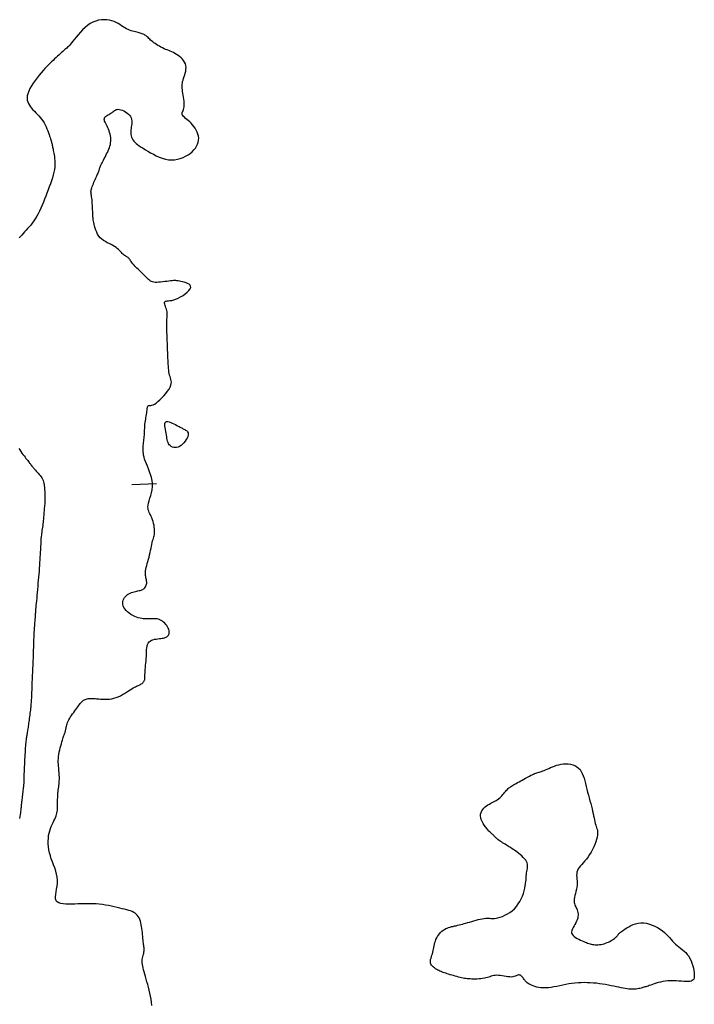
# Model space of a CAD drawing. Header units: millimetres. Extents: x 32690613 to 32693367, y 5343692 to 5344708.
# Tile 571 of 656: x 32692770 to 32692798, y 5344321 to 5344361. Entities that reach past the tile are written whole.
import ezdxf

# ---------------------------------------------------------------- set-up
doc = ezdxf.new("R2010")
doc.units = ezdxf.units.MM
doc.header["$LTSCALE"] = 20
doc.layers.add('02-DGM_HL_492.00', color=82, linetype='Continuous')
doc.layers.add('02-DGM_HL_492.50', color=92, linetype='Continuous')

msp = doc.modelspace()

# ---------------------------------------------------------------- linework, layer by layer
at = {"layer": '02-DGM_HL_492.00', "elevation": 492, "flags": 128}
for points in [[(32692775.806, 5344320.632), (32692775.793, 5344320.756), (32692775.774, 5344320.881), (32692775.752, 5344321.005), (32692775.726, 5344321.128), (32692775.698, 5344321.249), (32692775.669, 5344321.368), (32692775.638, 5344321.484), (32692775.607, 5344321.596), (32692775.576, 5344321.704), (32692775.546, 5344321.806), (32692775.518, 5344321.902), (32692775.493, 5344321.992), (32692775.47, 5344322.077), (32692775.45, 5344322.156), (32692775.434, 5344322.232), (32692775.422, 5344322.303), (32692775.415, 5344322.37), (32692775.413, 5344322.434), (32692775.417, 5344322.495), (32692775.424, 5344322.554), (32692775.435, 5344322.61), (32692775.447, 5344322.663), (32692775.461, 5344322.713), (32692775.473, 5344322.762), (32692775.484, 5344322.808), (32692775.491, 5344322.852), (32692775.494, 5344322.894), (32692775.494, 5344322.936), (32692775.491, 5344322.977), (32692775.485, 5344323.02), (32692775.478, 5344323.066), (32692775.469, 5344323.115), (32692775.461, 5344323.168), (32692775.453, 5344323.227), (32692775.445, 5344323.292), (32692775.439, 5344323.363), (32692775.432, 5344323.439), (32692775.425, 5344323.517), (32692775.418, 5344323.598), (32692775.41, 5344323.68), (32692775.4, 5344323.761), (32692775.388, 5344323.841), (32692775.374, 5344323.919), (32692775.356, 5344323.993), (32692775.336, 5344324.064), (32692775.312, 5344324.131), (32692775.284, 5344324.194), (32692775.251, 5344324.251), (32692775.213, 5344324.303), (32692775.169, 5344324.349), (32692775.12, 5344324.389), (32692775.065, 5344324.423), (32692775.003, 5344324.453), (32692774.935, 5344324.48), (32692774.861, 5344324.504), (32692774.779, 5344324.527), (32692774.692, 5344324.55), (32692774.597, 5344324.573), (32692774.495, 5344324.598), (32692774.387, 5344324.623), (32692774.275, 5344324.649), (32692774.157, 5344324.674), (32692774.037, 5344324.698), (32692773.913, 5344324.72), (32692773.789, 5344324.738), (32692773.663, 5344324.753), (32692773.538, 5344324.764), (32692773.412, 5344324.771), (32692773.287, 5344324.775), (32692773.162, 5344324.776), (32692773.037, 5344324.774), (32692772.912, 5344324.771), (32692772.787, 5344324.767), (32692772.662, 5344324.762), (32692772.538, 5344324.757), (32692772.416, 5344324.755), (32692772.3, 5344324.757), (32692772.193, 5344324.765), (32692772.097, 5344324.781), (32692772.015, 5344324.807), (32692771.951, 5344324.846), (32692771.906, 5344324.899), (32692771.883, 5344324.968), (32692771.878, 5344325.052), (32692771.886, 5344325.148), (32692771.903, 5344325.254), (32692771.923, 5344325.367), (32692771.942, 5344325.487), (32692771.955, 5344325.61), (32692771.957, 5344325.735), (32692771.945, 5344325.86), (32692771.92, 5344325.984), (32692771.885, 5344326.108), (32692771.844, 5344326.231), (32692771.798, 5344326.355), (32692771.752, 5344326.478), (32692771.707, 5344326.601), (32692771.668, 5344326.725), (32692771.636, 5344326.848), (32692771.611, 5344326.972), (32692771.594, 5344327.093), (32692771.584, 5344327.213), (32692771.582, 5344327.33), (32692771.587, 5344327.443), (32692771.598, 5344327.552), (32692771.617, 5344327.655), (32692771.642, 5344327.752), (32692771.672, 5344327.843), (32692771.706, 5344327.929), (32692771.741, 5344328.01), (32692771.778, 5344328.087), (32692771.814, 5344328.159), (32692771.847, 5344328.228), (32692771.876, 5344328.293), (32692771.9, 5344328.355), (32692771.919, 5344328.415), (32692771.934, 5344328.472), (32692771.945, 5344328.528), (32692771.953, 5344328.584), (32692771.958, 5344328.638), (32692771.962, 5344328.692), (32692771.963, 5344328.747), (32692771.964, 5344328.802), (32692771.965, 5344328.859), (32692771.965, 5344328.916), (32692771.965, 5344328.974), (32692771.965, 5344329.033), (32692771.967, 5344329.093), (32692771.969, 5344329.154), (32692771.973, 5344329.216), (32692771.978, 5344329.28), (32692771.985, 5344329.343), (32692771.992, 5344329.408), (32692772, 5344329.472), (32692772.008, 5344329.536), (32692772.016, 5344329.599), (32692772.023, 5344329.662), (32692772.028, 5344329.722), (32692772.032, 5344329.781), (32692772.034, 5344329.839), (32692772.035, 5344329.896), (32692772.034, 5344329.953), (32692772.032, 5344330.01), (32692772.029, 5344330.068), (32692772.025, 5344330.127), (32692772.019, 5344330.188), (32692772.013, 5344330.252), (32692772.007, 5344330.318), (32692772.001, 5344330.387), (32692771.996, 5344330.458), (32692771.993, 5344330.533), (32692771.993, 5344330.611), (32692771.996, 5344330.691), (32692772.003, 5344330.775), (32692772.015, 5344330.863), (32692772.031, 5344330.952), (32692772.05, 5344331.041), (32692772.071, 5344331.129), (32692772.093, 5344331.214), (32692772.116, 5344331.295), (32692772.138, 5344331.37), (32692772.159, 5344331.438), (32692772.177, 5344331.497), (32692772.194, 5344331.548), (32692772.209, 5344331.591), (32692772.222, 5344331.629), (32692772.233, 5344331.66), (32692772.243, 5344331.687), (32692772.251, 5344331.711), (32692772.258, 5344331.731), (32692772.265, 5344331.75), (32692772.27, 5344331.768), (32692772.275, 5344331.785), (32692772.28, 5344331.803), (32692772.285, 5344331.823), (32692772.289, 5344331.845), (32692772.295, 5344331.87), (32692772.301, 5344331.899), (32692772.307, 5344331.933), (32692772.316, 5344331.972), (32692772.326, 5344332.014), (32692772.338, 5344332.06), (32692772.354, 5344332.11), (32692772.373, 5344332.162), (32692772.396, 5344332.217), (32692772.424, 5344332.274), (32692772.457, 5344332.333), (32692772.494, 5344332.392), (32692772.534, 5344332.453), (32692772.577, 5344332.513), (32692772.62, 5344332.573), (32692772.664, 5344332.632), (32692772.706, 5344332.689), (32692772.747, 5344332.744), (32692772.786, 5344332.796), (32692772.821, 5344332.845), (32692772.856, 5344332.891), (32692772.889, 5344332.934), (32692772.921, 5344332.973), (32692772.954, 5344333.008), (32692772.987, 5344333.039), (32692773.021, 5344333.065), (32692773.056, 5344333.087), (32692773.093, 5344333.105), (32692773.131, 5344333.118), (32692773.171, 5344333.129), (32692773.21, 5344333.136), (32692773.25, 5344333.141), (32692773.291, 5344333.143), (32692773.331, 5344333.144), (32692773.371, 5344333.143), (32692773.412, 5344333.141), (32692773.453, 5344333.138), (32692773.497, 5344333.135), (32692773.544, 5344333.131), (32692773.594, 5344333.126), (32692773.649, 5344333.121), (32692773.708, 5344333.117), (32692773.774, 5344333.112), (32692773.845, 5344333.109), (32692773.921, 5344333.108), (32692774, 5344333.111), (32692774.083, 5344333.118), (32692774.168, 5344333.131), (32692774.256, 5344333.15), (32692774.344, 5344333.177), (32692774.433, 5344333.212), (32692774.522, 5344333.254), (32692774.609, 5344333.301), (32692774.694, 5344333.35), (32692774.775, 5344333.4), (32692774.852, 5344333.449), (32692774.923, 5344333.494), (32692774.988, 5344333.535), (32692775.045, 5344333.568), (32692775.096, 5344333.595), (32692775.142, 5344333.617), (32692775.182, 5344333.636), (32692775.219, 5344333.652), (32692775.253, 5344333.667), (32692775.284, 5344333.682), (32692775.315, 5344333.697), (32692775.346, 5344333.715), (32692775.375, 5344333.735), (32692775.404, 5344333.757), (32692775.431, 5344333.78), (32692775.455, 5344333.804), (32692775.477, 5344333.829), (32692775.494, 5344333.855), (32692775.508, 5344333.88), (32692775.518, 5344333.906), (32692775.523, 5344333.932), (32692775.526, 5344333.961), (32692775.526, 5344333.993), (32692775.526, 5344334.03), (32692775.525, 5344334.073), (32692775.525, 5344334.123), (32692775.527, 5344334.181), (32692775.531, 5344334.248), (32692775.537, 5344334.323), (32692775.544, 5344334.405), (32692775.552, 5344334.492), (32692775.56, 5344334.583), (32692775.568, 5344334.675), (32692775.575, 5344334.769), (32692775.581, 5344334.861), (32692775.585, 5344334.952), (32692775.589, 5344335.04), (32692775.593, 5344335.123), (32692775.601, 5344335.201), (32692775.613, 5344335.274), (32692775.631, 5344335.339), (32692775.657, 5344335.396), (32692775.692, 5344335.444), (32692775.737, 5344335.483), (32692775.79, 5344335.512), (32692775.851, 5344335.535), (32692775.915, 5344335.552), (32692775.982, 5344335.564), (32692776.048, 5344335.573), (32692776.113, 5344335.581), (32692776.173, 5344335.588), (32692776.226, 5344335.596), (32692776.274, 5344335.605), (32692776.316, 5344335.616), (32692776.353, 5344335.628), (32692776.386, 5344335.642), (32692776.414, 5344335.658), (32692776.439, 5344335.676), (32692776.46, 5344335.696), (32692776.479, 5344335.719), (32692776.494, 5344335.745), (32692776.506, 5344335.773), (32692776.513, 5344335.804), (32692776.516, 5344335.839), (32692776.514, 5344335.876), (32692776.506, 5344335.917), (32692776.492, 5344335.962), (32692776.471, 5344336.01), (32692776.444, 5344336.06), (32692776.412, 5344336.11), (32692776.374, 5344336.16), (32692776.332, 5344336.208), (32692776.287, 5344336.253), (32692776.237, 5344336.292), (32692776.185, 5344336.325), (32692776.131, 5344336.35), (32692776.075, 5344336.369), (32692776.017, 5344336.382), (32692775.957, 5344336.389), (32692775.896, 5344336.393), (32692775.835, 5344336.393), (32692775.773, 5344336.392), (32692775.71, 5344336.39), (32692775.648, 5344336.388), (32692775.585, 5344336.386), (32692775.521, 5344336.387), (32692775.457, 5344336.39), (32692775.391, 5344336.398), (32692775.323, 5344336.41), (32692775.252, 5344336.428), (32692775.18, 5344336.453), (32692775.105, 5344336.485), (32692775.028, 5344336.524), (32692774.953, 5344336.568), (32692774.881, 5344336.618), (32692774.814, 5344336.672), (32692774.755, 5344336.729), (32692774.704, 5344336.789), (32692774.664, 5344336.849), (32692774.637, 5344336.911), (32692774.621, 5344336.972), (32692774.617, 5344337.032), (32692774.623, 5344337.091), (32692774.638, 5344337.148), (32692774.662, 5344337.201), (32692774.693, 5344337.251), (32692774.73, 5344337.297), (32692774.772, 5344337.338), (32692774.819, 5344337.374), (32692774.87, 5344337.405), (32692774.923, 5344337.433), (32692774.977, 5344337.457), (32692775.032, 5344337.477), (32692775.086, 5344337.493), (32692775.139, 5344337.507), (32692775.189, 5344337.519), (32692775.237, 5344337.528), (32692775.282, 5344337.537), (32692775.325, 5344337.546), (32692775.365, 5344337.556), (32692775.402, 5344337.568), (32692775.437, 5344337.584), (32692775.468, 5344337.604), (32692775.497, 5344337.628), (32692775.523, 5344337.657), (32692775.546, 5344337.69), (32692775.564, 5344337.725), (32692775.579, 5344337.764), (32692775.59, 5344337.804), (32692775.595, 5344337.845), (32692775.596, 5344337.887), (32692775.592, 5344337.928), (32692775.585, 5344337.97), (32692775.575, 5344338.014), (32692775.564, 5344338.059), (32692775.554, 5344338.107), (32692775.546, 5344338.158), (32692775.541, 5344338.214), (32692775.542, 5344338.274), (32692775.549, 5344338.339), (32692775.562, 5344338.409), (32692775.578, 5344338.484), (32692775.599, 5344338.563), (32692775.621, 5344338.644), (32692775.645, 5344338.729), (32692775.669, 5344338.816), (32692775.693, 5344338.905), (32692775.714, 5344338.995), (32692775.734, 5344339.085), (32692775.753, 5344339.174), (32692775.771, 5344339.261), (32692775.788, 5344339.344), (32692775.804, 5344339.423), (32692775.82, 5344339.497), (32692775.837, 5344339.564), (32692775.853, 5344339.624), (32692775.869, 5344339.677), (32692775.884, 5344339.727), (32692775.897, 5344339.775), (32692775.908, 5344339.822), (32692775.916, 5344339.872), (32692775.92, 5344339.925), (32692775.92, 5344339.984), (32692775.915, 5344340.05), (32692775.906, 5344340.122), (32692775.893, 5344340.197), (32692775.875, 5344340.274), (32692775.855, 5344340.351), (32692775.833, 5344340.426), (32692775.808, 5344340.497), (32692775.781, 5344340.563), (32692775.753, 5344340.62), (32692775.726, 5344340.673), (32692775.7, 5344340.723), (32692775.678, 5344340.772), (32692775.661, 5344340.824), (32692775.65, 5344340.88), (32692775.647, 5344340.943), (32692775.655, 5344341.016), (32692775.672, 5344341.101), (32692775.698, 5344341.196), (32692775.728, 5344341.3), (32692775.759, 5344341.411), (32692775.788, 5344341.528), (32692775.812, 5344341.65), (32692775.826, 5344341.774), (32692775.829, 5344341.899), (32692775.817, 5344342.023), (32692775.792, 5344342.146), (32692775.757, 5344342.267), (32692775.716, 5344342.384), (32692775.671, 5344342.498), (32692775.625, 5344342.606), (32692775.582, 5344342.709), (32692775.543, 5344342.805), (32692775.512, 5344342.894), (32692775.488, 5344342.976), (32692775.471, 5344343.053), (32692775.46, 5344343.125), (32692775.453, 5344343.193), (32692775.45, 5344343.259), (32692775.451, 5344343.322), (32692775.454, 5344343.385), (32692775.458, 5344343.448), (32692775.464, 5344343.51), (32692775.47, 5344343.573), (32692775.477, 5344343.634), (32692775.484, 5344343.695), (32692775.491, 5344343.755), (32692775.497, 5344343.814), (32692775.501, 5344343.871), (32692775.505, 5344343.927), (32692775.507, 5344343.981), (32692775.509, 5344344.036), (32692775.511, 5344344.09), (32692775.513, 5344344.145), (32692775.515, 5344344.202), (32692775.52, 5344344.261), (32692775.526, 5344344.322), (32692775.533, 5344344.386), (32692775.543, 5344344.453), (32692775.554, 5344344.52), (32692775.565, 5344344.587), (32692775.577, 5344344.653), (32692775.587, 5344344.717), (32692775.597, 5344344.778), (32692775.606, 5344344.834), (32692775.612, 5344344.885), (32692775.617, 5344344.93), (32692775.621, 5344344.969), (32692775.626, 5344345.003), (32692775.632, 5344345.03), (32692775.639, 5344345.052), (32692775.649, 5344345.068), (32692775.663, 5344345.078), (32692775.68, 5344345.082), (32692775.703, 5344345.083), (32692775.731, 5344345.084), (32692775.765, 5344345.087), (32692775.805, 5344345.096), (32692775.854, 5344345.112), (32692775.91, 5344345.14), (32692775.976, 5344345.182), (32692776.05, 5344345.239), (32692776.13, 5344345.31), (32692776.213, 5344345.392), (32692776.296, 5344345.48), (32692776.374, 5344345.572), (32692776.446, 5344345.664), (32692776.507, 5344345.753), (32692776.553, 5344345.836), (32692776.584, 5344345.91), (32692776.599, 5344345.976), (32692776.603, 5344346.037), (32692776.597, 5344346.094), (32692776.584, 5344346.148), (32692776.566, 5344346.203), (32692776.547, 5344346.259), (32692776.529, 5344346.318), (32692776.514, 5344346.383), (32692776.501, 5344346.452), (32692776.491, 5344346.525), (32692776.484, 5344346.601), (32692776.478, 5344346.681), (32692776.473, 5344346.762), (32692776.47, 5344346.844), (32692776.466, 5344346.927), (32692776.463, 5344347.011), (32692776.46, 5344347.093), (32692776.457, 5344347.174), (32692776.453, 5344347.254), (32692776.45, 5344347.33), (32692776.448, 5344347.404), (32692776.445, 5344347.473), (32692776.442, 5344347.538), (32692776.44, 5344347.598), (32692776.438, 5344347.654), (32692776.436, 5344347.708), (32692776.434, 5344347.76), (32692776.432, 5344347.812), (32692776.43, 5344347.866), (32692776.427, 5344347.922), (32692776.425, 5344347.982), (32692776.422, 5344348.047), (32692776.42, 5344348.116), (32692776.418, 5344348.187), (32692776.416, 5344348.26), (32692776.415, 5344348.333), (32692776.414, 5344348.404), (32692776.415, 5344348.473), (32692776.417, 5344348.538), (32692776.421, 5344348.598), (32692776.425, 5344348.654), (32692776.428, 5344348.707), (32692776.431, 5344348.757), (32692776.432, 5344348.806), (32692776.43, 5344348.855), (32692776.425, 5344348.904), (32692776.415, 5344348.955), (32692776.4, 5344349.007), (32692776.382, 5344349.061), (32692776.363, 5344349.114), (32692776.346, 5344349.164), (32692776.332, 5344349.211), (32692776.323, 5344349.252), (32692776.322, 5344349.287), (32692776.331, 5344349.313), (32692776.352, 5344349.33), (32692776.384, 5344349.34), (32692776.428, 5344349.345), (32692776.481, 5344349.35), (32692776.544, 5344349.356), (32692776.617, 5344349.367), (32692776.697, 5344349.385), (32692776.786, 5344349.414), (32692776.881, 5344349.455), (32692776.98, 5344349.507), (32692777.077, 5344349.567), (32692777.168, 5344349.632), (32692777.249, 5344349.699), (32692777.316, 5344349.767), (32692777.363, 5344349.832), (32692777.388, 5344349.892), (32692777.387, 5344349.944), (32692777.363, 5344349.989), (32692777.32, 5344350.027), (32692777.264, 5344350.059), (32692777.198, 5344350.085), (32692777.127, 5344350.108), (32692777.056, 5344350.126), (32692776.989, 5344350.14), (32692776.93, 5344350.152), (32692776.878, 5344350.161), (32692776.829, 5344350.168), (32692776.783, 5344350.172), (32692776.735, 5344350.173), (32692776.685, 5344350.172), (32692776.63, 5344350.168), (32692776.568, 5344350.161), (32692776.496, 5344350.153), (32692776.417, 5344350.142), (32692776.333, 5344350.132), (32692776.248, 5344350.121), (32692776.163, 5344350.112), (32692776.081, 5344350.105), (32692776.005, 5344350.101), (32692775.937, 5344350.102), (32692775.88, 5344350.107), (32692775.83, 5344350.118), (32692775.788, 5344350.134), (32692775.748, 5344350.156), (32692775.71, 5344350.184), (32692775.671, 5344350.219), (32692775.628, 5344350.26), (32692775.58, 5344350.308), (32692775.523, 5344350.363), (32692775.46, 5344350.423), (32692775.394, 5344350.487), (32692775.325, 5344350.554), (32692775.257, 5344350.62), (32692775.191, 5344350.686), (32692775.131, 5344350.749), (32692775.078, 5344350.807), (32692775.033, 5344350.859), (32692774.996, 5344350.906), (32692774.966, 5344350.947), (32692774.94, 5344350.984), (32692774.918, 5344351.016), (32692774.898, 5344351.044), (32692774.879, 5344351.069), (32692774.858, 5344351.09), (32692774.835, 5344351.109), (32692774.81, 5344351.126), (32692774.783, 5344351.142), (32692774.755, 5344351.159), (32692774.725, 5344351.177), (32692774.694, 5344351.197), (32692774.662, 5344351.22), (32692774.629, 5344351.248), (32692774.597, 5344351.28), (32692774.563, 5344351.317), (32692774.527, 5344351.357), (32692774.488, 5344351.399), (32692774.445, 5344351.442), (32692774.397, 5344351.485), (32692774.344, 5344351.528), (32692774.283, 5344351.568), (32692774.216, 5344351.606), (32692774.143, 5344351.643), (32692774.066, 5344351.679), (32692773.987, 5344351.718), (32692773.91, 5344351.76), (32692773.834, 5344351.806), (32692773.764, 5344351.86), (32692773.7, 5344351.92), (32692773.644, 5344351.99), (32692773.596, 5344352.067), (32692773.556, 5344352.148), (32692773.522, 5344352.231), (32692773.495, 5344352.314), (32692773.472, 5344352.394), (32692773.454, 5344352.469), (32692773.439, 5344352.536), (32692773.428, 5344352.593), (32692773.419, 5344352.643), (32692773.412, 5344352.687), (32692773.407, 5344352.729), (32692773.404, 5344352.771), (32692773.401, 5344352.816), (32692773.399, 5344352.866), (32692773.396, 5344352.923), (32692773.394, 5344352.991), (32692773.391, 5344353.066), (32692773.387, 5344353.146), (32692773.383, 5344353.229), (32692773.378, 5344353.311), (32692773.372, 5344353.391), (32692773.366, 5344353.466), (32692773.359, 5344353.533), (32692773.351, 5344353.591), (32692773.343, 5344353.64), (32692773.335, 5344353.682), (32692773.329, 5344353.72), (32692773.325, 5344353.755), (32692773.323, 5344353.79), (32692773.325, 5344353.826), (32692773.332, 5344353.866), (32692773.343, 5344353.91), (32692773.358, 5344353.959), (32692773.377, 5344354.012), (32692773.399, 5344354.067), (32692773.422, 5344354.123), (32692773.447, 5344354.179), (32692773.471, 5344354.235), (32692773.496, 5344354.289), (32692773.519, 5344354.341), (32692773.541, 5344354.39), (32692773.562, 5344354.437), (32692773.581, 5344354.48), (32692773.599, 5344354.521), (32692773.615, 5344354.56), (32692773.629, 5344354.596), (32692773.641, 5344354.629), (32692773.652, 5344354.659), (32692773.661, 5344354.688), (32692773.669, 5344354.716), (32692773.678, 5344354.745), (32692773.688, 5344354.775), (32692773.7, 5344354.807), (32692773.714, 5344354.842), (32692773.731, 5344354.882), (32692773.752, 5344354.927), (32692773.777, 5344354.977), (32692773.804, 5344355.031), (32692773.833, 5344355.088), (32692773.864, 5344355.148), (32692773.896, 5344355.209), (32692773.929, 5344355.272), (32692773.961, 5344355.336), (32692773.992, 5344355.4), (32692774.022, 5344355.464), (32692774.05, 5344355.528), (32692774.075, 5344355.593), (32692774.096, 5344355.658), (32692774.114, 5344355.724), (32692774.126, 5344355.791), (32692774.132, 5344355.86), (32692774.133, 5344355.929), (32692774.128, 5344356), (32692774.117, 5344356.07), (32692774.102, 5344356.14), (32692774.083, 5344356.209), (32692774.061, 5344356.277), (32692774.036, 5344356.342), (32692774.008, 5344356.405), (32692773.979, 5344356.465), (32692773.95, 5344356.522), (32692773.923, 5344356.575), (32692773.899, 5344356.626), (32692773.881, 5344356.673), (32692773.869, 5344356.717), (32692773.866, 5344356.757), (32692773.873, 5344356.795), (32692773.892, 5344356.829), (32692773.921, 5344356.861), (32692773.958, 5344356.891), (32692774, 5344356.919), (32692774.046, 5344356.945), (32692774.092, 5344356.972), (32692774.138, 5344356.997), (32692774.181, 5344357.024), (32692774.22, 5344357.051), (32692774.254, 5344357.077), (32692774.287, 5344357.101), (32692774.32, 5344357.123), (32692774.354, 5344357.14), (32692774.391, 5344357.152), (32692774.434, 5344357.156), (32692774.482, 5344357.152), (32692774.538, 5344357.139), (32692774.6, 5344357.118), (32692774.664, 5344357.088), (32692774.729, 5344357.052), (32692774.792, 5344357.01), (32692774.849, 5344356.963), (32692774.899, 5344356.913), (32692774.938, 5344356.859), (32692774.966, 5344356.803), (32692774.982, 5344356.745), (32692774.989, 5344356.686), (32692774.989, 5344356.625), (32692774.984, 5344356.564), (32692774.976, 5344356.501), (32692774.966, 5344356.439), (32692774.957, 5344356.376), (32692774.951, 5344356.313), (32692774.947, 5344356.251), (32692774.948, 5344356.189), (32692774.953, 5344356.129), (32692774.963, 5344356.07), (32692774.979, 5344356.013), (32692775.002, 5344355.958), (32692775.031, 5344355.906), (32692775.068, 5344355.857), (32692775.113, 5344355.809), (32692775.166, 5344355.762), (32692775.226, 5344355.716), (32692775.295, 5344355.668), (32692775.371, 5344355.618), (32692775.455, 5344355.566), (32692775.547, 5344355.509), (32692775.647, 5344355.448), (32692775.754, 5344355.385), (32692775.867, 5344355.322), (32692775.984, 5344355.262), (32692776.105, 5344355.207), (32692776.229, 5344355.161), (32692776.355, 5344355.124), (32692776.48, 5344355.101), (32692776.606, 5344355.093), (32692776.729, 5344355.098), (32692776.85, 5344355.117), (32692776.966, 5344355.148), (32692777.078, 5344355.188), (32692777.183, 5344355.238), (32692777.281, 5344355.295), (32692777.371, 5344355.358), (32692777.451, 5344355.426), (32692777.521, 5344355.499), (32692777.581, 5344355.574), (32692777.631, 5344355.653), (32692777.669, 5344355.734), (32692777.696, 5344355.816), (32692777.711, 5344355.9), (32692777.714, 5344355.983), (32692777.704, 5344356.066), (32692777.684, 5344356.148), (32692777.654, 5344356.228), (32692777.616, 5344356.306), (32692777.57, 5344356.381), (32692777.519, 5344356.452), (32692777.464, 5344356.52), (32692777.407, 5344356.583), (32692777.348, 5344356.64), (32692777.289, 5344356.693), (32692777.232, 5344356.742), (32692777.18, 5344356.786), (32692777.133, 5344356.828), (32692777.093, 5344356.866), (32692777.062, 5344356.902), (32692777.043, 5344356.935), (32692777.035, 5344356.968), (32692777.037, 5344357), (32692777.047, 5344357.033), (32692777.062, 5344357.068), (32692777.079, 5344357.107), (32692777.097, 5344357.152), (32692777.113, 5344357.202), (32692777.124, 5344357.261), (32692777.129, 5344357.328), (32692777.128, 5344357.402), (32692777.122, 5344357.481), (32692777.112, 5344357.564), (32692777.1, 5344357.647), (32692777.087, 5344357.729), (32692777.073, 5344357.808), (32692777.061, 5344357.881), (32692777.051, 5344357.948), (32692777.044, 5344358.01), (32692777.04, 5344358.067), (32692777.039, 5344358.122), (32692777.042, 5344358.176), (32692777.049, 5344358.231), (32692777.06, 5344358.288), (32692777.076, 5344358.349), (32692777.097, 5344358.415), (32692777.12, 5344358.485), (32692777.144, 5344358.558), (32692777.166, 5344358.634), (32692777.184, 5344358.711), (32692777.196, 5344358.787), (32692777.199, 5344358.863), (32692777.192, 5344358.937), (32692777.173, 5344359.008), (32692777.142, 5344359.076), (32692777.102, 5344359.139), (32692777.053, 5344359.199), (32692776.999, 5344359.255), (32692776.939, 5344359.306), (32692776.877, 5344359.353), (32692776.813, 5344359.395), (32692776.749, 5344359.432), (32692776.685, 5344359.464), (32692776.622, 5344359.493), (32692776.558, 5344359.52), (32692776.494, 5344359.546), (32692776.431, 5344359.572), (32692776.367, 5344359.598), (32692776.304, 5344359.625), (32692776.24, 5344359.655), (32692776.177, 5344359.687), (32692776.115, 5344359.722), (32692776.054, 5344359.757), (32692775.996, 5344359.793), (32692775.94, 5344359.831), (32692775.888, 5344359.868), (32692775.84, 5344359.905), (32692775.796, 5344359.942), (32692775.756, 5344359.977), (32692775.719, 5344360.012), (32692775.684, 5344360.045), (32692775.651, 5344360.077), (32692775.619, 5344360.107), (32692775.588, 5344360.134), (32692775.556, 5344360.159), (32692775.523, 5344360.182), (32692775.489, 5344360.202), (32692775.454, 5344360.22), (32692775.416, 5344360.236), (32692775.376, 5344360.25), (32692775.334, 5344360.263), (32692775.289, 5344360.276), (32692775.241, 5344360.287), (32692775.19, 5344360.299), (32692775.136, 5344360.311), (32692775.079, 5344360.324), (32692775.02, 5344360.339), (32692774.96, 5344360.358), (32692774.898, 5344360.38), (32692774.834, 5344360.406), (32692774.771, 5344360.438), (32692774.707, 5344360.476), (32692774.641, 5344360.518), (32692774.574, 5344360.563), (32692774.503, 5344360.609), (32692774.429, 5344360.654), (32692774.35, 5344360.696), (32692774.265, 5344360.734), (32692774.174, 5344360.765), (32692774.076, 5344360.789), (32692773.971, 5344360.803), (32692773.862, 5344360.807), (32692773.75, 5344360.801), (32692773.635, 5344360.782), (32692773.52, 5344360.751), (32692773.406, 5344360.707), (32692773.295, 5344360.647), (32692773.187, 5344360.573), (32692773.083, 5344360.488), (32692772.985, 5344360.394), (32692772.892, 5344360.295), (32692772.805, 5344360.196), (32692772.725, 5344360.099), (32692772.653, 5344360.009), (32692772.589, 5344359.929), (32692772.533, 5344359.862), (32692772.485, 5344359.806), (32692772.443, 5344359.759), (32692772.404, 5344359.72), (32692772.368, 5344359.685), (32692772.333, 5344359.653), (32692772.297, 5344359.621), (32692772.258, 5344359.588), (32692772.217, 5344359.551), (32692772.171, 5344359.51), (32692772.122, 5344359.465), (32692772.071, 5344359.418), (32692772.017, 5344359.368), (32692771.96, 5344359.316), (32692771.902, 5344359.262), (32692771.842, 5344359.207), (32692771.781, 5344359.15), (32692771.719, 5344359.091), (32692771.654, 5344359.03), (32692771.588, 5344358.964), (32692771.519, 5344358.894), (32692771.448, 5344358.818), (32692771.373, 5344358.735), (32692771.295, 5344358.645), (32692771.213, 5344358.546), (32692771.13, 5344358.441), (32692771.049, 5344358.332), (32692770.971, 5344358.22), (32692770.9, 5344358.108), (32692770.837, 5344357.998), (32692770.786, 5344357.891), (32692770.749, 5344357.79), (32692770.727, 5344357.697), (32692770.72, 5344357.611), (32692770.727, 5344357.531), (32692770.745, 5344357.457), (32692770.774, 5344357.387), (32692770.811, 5344357.32), (32692770.855, 5344357.257), (32692770.905, 5344357.196), (32692770.96, 5344357.136), (32692771.017, 5344357.076), (32692771.076, 5344357.016), (32692771.136, 5344356.955), (32692771.196, 5344356.892), (32692771.255, 5344356.826), (32692771.311, 5344356.757), (32692771.363, 5344356.684), (32692771.411, 5344356.606), (32692771.454, 5344356.524), (32692771.494, 5344356.441), (32692771.529, 5344356.358), (32692771.56, 5344356.277), (32692771.589, 5344356.199), (32692771.613, 5344356.126), (32692771.635, 5344356.061), (32692771.654, 5344356.003), (32692771.67, 5344355.953), (32692771.685, 5344355.908), (32692771.697, 5344355.868), (32692771.708, 5344355.832), (32692771.718, 5344355.798), (32692771.727, 5344355.765), (32692771.735, 5344355.731), (32692771.744, 5344355.696), (32692771.752, 5344355.658), (32692771.76, 5344355.618), (32692771.769, 5344355.575), (32692771.777, 5344355.528), (32692771.787, 5344355.478), (32692771.797, 5344355.423), (32692771.808, 5344355.363), (32692771.82, 5344355.298), (32692771.831, 5344355.229), (32692771.841, 5344355.153), (32692771.849, 5344355.073), (32692771.853, 5344354.987), (32692771.853, 5344354.896), (32692771.847, 5344354.799), (32692771.834, 5344354.697), (32692771.813, 5344354.589), (32692771.786, 5344354.477), (32692771.752, 5344354.361), (32692771.714, 5344354.241), (32692771.671, 5344354.118), (32692771.626, 5344353.993), (32692771.578, 5344353.867), (32692771.53, 5344353.74), (32692771.481, 5344353.613), (32692771.432, 5344353.487), (32692771.382, 5344353.363), (32692771.332, 5344353.241), (32692771.28, 5344353.122), (32692771.227, 5344353.008), (32692771.171, 5344352.898), (32692771.114, 5344352.794), (32692771.054, 5344352.697), (32692770.993, 5344352.606), (32692770.93, 5344352.52), (32692770.866, 5344352.439), (32692770.802, 5344352.363), (32692770.738, 5344352.29), (32692770.676, 5344352.222), (32692770.615, 5344352.155), (32692770.556, 5344352.092), (32692770.499, 5344352.03), (32692770.444, 5344351.972), (32692770.39, 5344351.916)], [(32692774.996, 5344341.866), (32692775.995, 5344341.905)]]:
    msp.add_lwpolyline(points, dxfattribs=at)
for points in [[(32692776.388, 5344343.95), (32692776.374, 5344344.023), (32692776.359, 5344344.097), (32692776.345, 5344344.168), (32692776.335, 5344344.235), (32692776.33, 5344344.296), (32692776.333, 5344344.347), (32692776.346, 5344344.387), (32692776.37, 5344344.414), (32692776.407, 5344344.425), (32692776.455, 5344344.424), (32692776.511, 5344344.411), (32692776.573, 5344344.39), (32692776.637, 5344344.363), (32692776.702, 5344344.332), (32692776.765, 5344344.301), (32692776.823, 5344344.271), (32692776.873, 5344344.245), (32692776.917, 5344344.222), (32692776.956, 5344344.202), (32692776.991, 5344344.184), (32692777.023, 5344344.167), (32692777.053, 5344344.151), (32692777.083, 5344344.136), (32692777.114, 5344344.119), (32692777.147, 5344344.102), (32692777.18, 5344344.083), (32692777.212, 5344344.061), (32692777.24, 5344344.035), (32692777.263, 5344344.004), (32692777.279, 5344343.968), (32692777.286, 5344343.926), (32692777.283, 5344343.876), (32692777.268, 5344343.819), (32692777.241, 5344343.757), (32692777.206, 5344343.691), (32692777.162, 5344343.626), (32692777.112, 5344343.563), (32692777.056, 5344343.505), (32692776.998, 5344343.455), (32692776.937, 5344343.415), (32692776.876, 5344343.388), (32692776.815, 5344343.373), (32692776.756, 5344343.369), (32692776.699, 5344343.375), (32692776.646, 5344343.39), (32692776.597, 5344343.414), (32692776.554, 5344343.445), (32692776.517, 5344343.482), (32692776.488, 5344343.525), (32692776.465, 5344343.574), (32692776.447, 5344343.627), (32692776.433, 5344343.684), (32692776.421, 5344343.745), (32692776.411, 5344343.81), (32692776.4, 5344343.879)], [(32692789.508, 5344328.801), (32692789.565, 5344328.836), (32692789.622, 5344328.867), (32692789.677, 5344328.896), (32692789.732, 5344328.924), (32692789.785, 5344328.952), (32692789.837, 5344328.981), (32692789.888, 5344329.013), (32692789.937, 5344329.048), (32692789.985, 5344329.088), (32692790.031, 5344329.132), (32692790.076, 5344329.178), (32692790.118, 5344329.225), (32692790.159, 5344329.272), (32692790.197, 5344329.317), (32692790.234, 5344329.36), (32692790.268, 5344329.4), (32692790.301, 5344329.434), (32692790.332, 5344329.465), (32692790.363, 5344329.492), (32692790.395, 5344329.517), (32692790.428, 5344329.541), (32692790.465, 5344329.565), (32692790.505, 5344329.59), (32692790.55, 5344329.617), (32692790.601, 5344329.646), (32692790.656, 5344329.678), (32692790.715, 5344329.711), (32692790.777, 5344329.746), (32692790.841, 5344329.781), (32692790.905, 5344329.816), (32692790.969, 5344329.852), (32692791.032, 5344329.886), (32692791.091, 5344329.919), (32692791.149, 5344329.95), (32692791.204, 5344329.98), (32692791.258, 5344330.008), (32692791.309, 5344330.033), (32692791.359, 5344330.057), (32692791.407, 5344330.078), (32692791.454, 5344330.097), (32692791.5, 5344330.113), (32692791.545, 5344330.128), (32692791.591, 5344330.142), (32692791.638, 5344330.155), (32692791.687, 5344330.17), (32692791.738, 5344330.187), (32692791.793, 5344330.207), (32692791.852, 5344330.231), (32692791.916, 5344330.259), (32692791.985, 5344330.29), (32692792.058, 5344330.323), (32692792.136, 5344330.356), (32692792.218, 5344330.388), (32692792.304, 5344330.417), (32692792.393, 5344330.442), (32692792.486, 5344330.461), (32692792.582, 5344330.473), (32692792.68, 5344330.477), (32692792.777, 5344330.472), (32692792.873, 5344330.459), (32692792.964, 5344330.436), (32692793.05, 5344330.404), (32692793.129, 5344330.36), (32692793.199, 5344330.306), (32692793.259, 5344330.241), (32692793.31, 5344330.165), (32692793.353, 5344330.079), (32692793.39, 5344329.986), (32692793.422, 5344329.886), (32692793.452, 5344329.78), (32692793.48, 5344329.67), (32692793.509, 5344329.556), (32692793.538, 5344329.44), (32692793.569, 5344329.323), (32692793.601, 5344329.205), (32692793.633, 5344329.088), (32692793.664, 5344328.972), (32692793.694, 5344328.859), (32692793.723, 5344328.749), (32692793.749, 5344328.644), (32692793.772, 5344328.543), (32692793.794, 5344328.447), (32692793.813, 5344328.357), (32692793.831, 5344328.272), (32692793.848, 5344328.192), (32692793.865, 5344328.117), (32692793.882, 5344328.047), (32692793.9, 5344327.983), (32692793.918, 5344327.923), (32692793.936, 5344327.867), (32692793.953, 5344327.812), (32692793.966, 5344327.756), (32692793.975, 5344327.697), (32692793.978, 5344327.634), (32692793.974, 5344327.564), (32692793.961, 5344327.485), (32692793.938, 5344327.395), (32692793.907, 5344327.298), (32692793.868, 5344327.195), (32692793.821, 5344327.089), (32692793.769, 5344326.981), (32692793.712, 5344326.876), (32692793.651, 5344326.775), (32692793.586, 5344326.68), (32692793.52, 5344326.595), (32692793.454, 5344326.517), (32692793.39, 5344326.445), (32692793.329, 5344326.378), (32692793.273, 5344326.315), (32692793.223, 5344326.253), (32692793.183, 5344326.192), (32692793.153, 5344326.13), (32692793.134, 5344326.065), (32692793.125, 5344325.997), (32692793.123, 5344325.927), (32692793.126, 5344325.855), (32692793.132, 5344325.779), (32692793.137, 5344325.701), (32692793.139, 5344325.62), (32692793.137, 5344325.537), (32692793.127, 5344325.451), (32692793.112, 5344325.364), (32692793.093, 5344325.277), (32692793.073, 5344325.192), (32692793.053, 5344325.109), (32692793.036, 5344325.03), (32692793.024, 5344324.957), (32692793.018, 5344324.89), (32692793.02, 5344324.831), (32692793.029, 5344324.779), (32692793.044, 5344324.732), (32692793.062, 5344324.689), (32692793.083, 5344324.647), (32692793.105, 5344324.606), (32692793.126, 5344324.564), (32692793.145, 5344324.52), (32692793.161, 5344324.472), (32692793.172, 5344324.42), (32692793.179, 5344324.365), (32692793.18, 5344324.308), (32692793.175, 5344324.248), (32692793.164, 5344324.186), (32692793.147, 5344324.124), (32692793.122, 5344324.06), (32692793.09, 5344323.997), (32692793.053, 5344323.933), (32692793.015, 5344323.87), (32692792.979, 5344323.808), (32692792.948, 5344323.748), (32692792.925, 5344323.689), (32692792.914, 5344323.633), (32692792.918, 5344323.58), (32692792.939, 5344323.53), (32692792.975, 5344323.483), (32692793.024, 5344323.439), (32692793.081, 5344323.398), (32692793.146, 5344323.361), (32692793.213, 5344323.325), (32692793.282, 5344323.293), (32692793.347, 5344323.263), (32692793.409, 5344323.235), (32692793.465, 5344323.21), (32692793.519, 5344323.188), (32692793.57, 5344323.167), (32692793.62, 5344323.15), (32692793.669, 5344323.135), (32692793.719, 5344323.122), (32692793.77, 5344323.113), (32692793.824, 5344323.106), (32692793.88, 5344323.102), (32692793.937, 5344323.1), (32692793.997, 5344323.102), (32692794.057, 5344323.108), (32692794.118, 5344323.116), (32692794.18, 5344323.129), (32692794.242, 5344323.145), (32692794.303, 5344323.165), (32692794.364, 5344323.188), (32692794.423, 5344323.214), (32692794.479, 5344323.241), (32692794.533, 5344323.27), (32692794.582, 5344323.298), (32692794.627, 5344323.327), (32692794.666, 5344323.355), (32692794.698, 5344323.381), (32692794.726, 5344323.406), (32692794.748, 5344323.429), (32692794.767, 5344323.45), (32692794.783, 5344323.471), (32692794.797, 5344323.49), (32692794.809, 5344323.507), (32692794.821, 5344323.524), (32692794.833, 5344323.54), (32692794.847, 5344323.555), (32692794.864, 5344323.572), (32692794.885, 5344323.59), (32692794.911, 5344323.612), (32692794.944, 5344323.637), (32692794.985, 5344323.667), (32692795.036, 5344323.703), (32692795.096, 5344323.745), (32692795.166, 5344323.791), (32692795.245, 5344323.838), (32692795.332, 5344323.884), (32692795.426, 5344323.926), (32692795.527, 5344323.96), (32692795.632, 5344323.984), (32692795.743, 5344323.996), (32692795.857, 5344323.993), (32692795.973, 5344323.976), (32692796.089, 5344323.947), (32692796.204, 5344323.907), (32692796.316, 5344323.858), (32692796.423, 5344323.802), (32692796.524, 5344323.74), (32692796.617, 5344323.674), (32692796.7, 5344323.605), (32692796.775, 5344323.535), (32692796.844, 5344323.463), (32692796.908, 5344323.392), (32692796.97, 5344323.322), (32692797.03, 5344323.254), (32692797.09, 5344323.188), (32692797.154, 5344323.126), (32692797.22, 5344323.068), (32692797.29, 5344323.012), (32692797.361, 5344322.958), (32692797.432, 5344322.902), (32692797.501, 5344322.843), (32692797.568, 5344322.78), (32692797.632, 5344322.71), (32692797.689, 5344322.631), (32692797.741, 5344322.544), (32692797.786, 5344322.448), (32692797.824, 5344322.349), (32692797.856, 5344322.247), (32692797.881, 5344322.147), (32692797.9, 5344322.05), (32692797.913, 5344321.96), (32692797.919, 5344321.879), (32692797.918, 5344321.81), (32692797.911, 5344321.753), (32692797.895, 5344321.706), (32692797.871, 5344321.669), (32692797.837, 5344321.641), (32692797.793, 5344321.621), (32692797.737, 5344321.609), (32692797.669, 5344321.603), (32692797.589, 5344321.602), (32692797.498, 5344321.606), (32692797.398, 5344321.613), (32692797.292, 5344321.62), (32692797.181, 5344321.627), (32692797.068, 5344321.632), (32692796.955, 5344321.633), (32692796.844, 5344321.629), (32692796.737, 5344321.618), (32692796.635, 5344321.602), (32692796.538, 5344321.581), (32692796.446, 5344321.558), (32692796.36, 5344321.532), (32692796.28, 5344321.506), (32692796.208, 5344321.481), (32692796.142, 5344321.458), (32692796.084, 5344321.438), (32692796.033, 5344321.421), (32692795.986, 5344321.406), (32692795.944, 5344321.393), (32692795.904, 5344321.381), (32692795.865, 5344321.37), (32692795.827, 5344321.36), (32692795.788, 5344321.349), (32692795.746, 5344321.338), (32692795.703, 5344321.326), (32692795.656, 5344321.316), (32692795.607, 5344321.306), (32692795.555, 5344321.297), (32692795.5, 5344321.291), (32692795.443, 5344321.287), (32692795.382, 5344321.287), (32692795.317, 5344321.29), (32692795.249, 5344321.296), (32692795.177, 5344321.305), (32692795.101, 5344321.318), (32692795.02, 5344321.332), (32692794.934, 5344321.349), (32692794.842, 5344321.368), (32692794.744, 5344321.388), (32692794.64, 5344321.41), (32692794.531, 5344321.432), (32692794.416, 5344321.454), (32692794.298, 5344321.476), (32692794.177, 5344321.496), (32692794.054, 5344321.515), (32692793.929, 5344321.531), (32692793.804, 5344321.543), (32692793.678, 5344321.552), (32692793.553, 5344321.557), (32692793.428, 5344321.558), (32692793.303, 5344321.555), (32692793.178, 5344321.548), (32692793.053, 5344321.537), (32692792.929, 5344321.523), (32692792.805, 5344321.504), (32692792.68, 5344321.482), (32692792.557, 5344321.457), (32692792.435, 5344321.432), (32692792.315, 5344321.407), (32692792.197, 5344321.384), (32692792.083, 5344321.365), (32692791.972, 5344321.35), (32692791.866, 5344321.342), (32692791.764, 5344321.342), (32692791.668, 5344321.349), (32692791.577, 5344321.362), (32692791.493, 5344321.379), (32692791.416, 5344321.4), (32692791.345, 5344321.424), (32692791.282, 5344321.45), (32692791.227, 5344321.476), (32692791.18, 5344321.502), (32692791.14, 5344321.528), (32692791.106, 5344321.553), (32692791.077, 5344321.58), (32692791.051, 5344321.606), (32692791.028, 5344321.634), (32692791.006, 5344321.662), (32692790.985, 5344321.692), (32692790.962, 5344321.723), (32692790.939, 5344321.754), (32692790.914, 5344321.784), (32692790.889, 5344321.812), (32692790.862, 5344321.836), (32692790.836, 5344321.856), (32692790.808, 5344321.869), (32692790.78, 5344321.876), (32692790.752, 5344321.874), (32692790.722, 5344321.865), (32692790.689, 5344321.852), (32692790.653, 5344321.836), (32692790.614, 5344321.82), (32692790.568, 5344321.805), (32692790.517, 5344321.794), (32692790.458, 5344321.788), (32692790.392, 5344321.789), (32692790.32, 5344321.796), (32692790.243, 5344321.806), (32692790.164, 5344321.819), (32692790.085, 5344321.832), (32692790.007, 5344321.844), (32692789.933, 5344321.853), (32692789.864, 5344321.856), (32692789.801, 5344321.854), (32692789.744, 5344321.846), (32692789.692, 5344321.833), (32692789.641, 5344321.817), (32692789.591, 5344321.8), (32692789.539, 5344321.782), (32692789.485, 5344321.764), (32692789.426, 5344321.748), (32692789.361, 5344321.734), (32692789.291, 5344321.723), (32692789.218, 5344321.715), (32692789.142, 5344321.709), (32692789.066, 5344321.705), (32692788.991, 5344321.703), (32692788.917, 5344321.703), (32692788.848, 5344321.704), (32692788.783, 5344321.707), (32692788.722, 5344321.711), (32692788.663, 5344321.717), (32692788.607, 5344321.724), (32692788.551, 5344321.733), (32692788.494, 5344321.744), (32692788.435, 5344321.756), (32692788.374, 5344321.77), (32692788.309, 5344321.787), (32692788.241, 5344321.804), (32692788.172, 5344321.823), (32692788.102, 5344321.843), (32692788.033, 5344321.863), (32692787.965, 5344321.883), (32692787.9, 5344321.903), (32692787.84, 5344321.921), (32692787.784, 5344321.939), (32692787.732, 5344321.957), (32692787.684, 5344321.974), (32692787.639, 5344321.991), (32692787.595, 5344322.009), (32692787.551, 5344322.028), (32692787.508, 5344322.049), (32692787.463, 5344322.072), (32692787.417, 5344322.098), (32692787.37, 5344322.126), (32692787.324, 5344322.157), (32692787.281, 5344322.191), (32692787.242, 5344322.227), (32692787.209, 5344322.266), (32692787.183, 5344322.308), (32692787.166, 5344322.353), (32692787.159, 5344322.401), (32692787.161, 5344322.451), (32692787.17, 5344322.505), (32692787.185, 5344322.56), (32692787.202, 5344322.617), (32692787.222, 5344322.677), (32692787.242, 5344322.738), (32692787.261, 5344322.8), (32692787.277, 5344322.864), (32692787.29, 5344322.929), (32692787.303, 5344322.994), (32692787.315, 5344323.06), (32692787.329, 5344323.126), (32692787.345, 5344323.191), (32692787.364, 5344323.255), (32692787.387, 5344323.319), (32692787.416, 5344323.381), (32692787.449, 5344323.441), (32692787.488, 5344323.499), (32692787.53, 5344323.554), (32692787.576, 5344323.604), (32692787.625, 5344323.651), (32692787.676, 5344323.693), (32692787.73, 5344323.729), (32692787.786, 5344323.76), (32692787.844, 5344323.785), (32692787.902, 5344323.806), (32692787.962, 5344323.824), (32692788.023, 5344323.84), (32692788.084, 5344323.853), (32692788.146, 5344323.867), (32692788.208, 5344323.88), (32692788.27, 5344323.894), (32692788.333, 5344323.91), (32692788.397, 5344323.926), (32692788.463, 5344323.944), (32692788.531, 5344323.963), (32692788.603, 5344323.984), (32692788.678, 5344324.005), (32692788.758, 5344324.029), (32692788.843, 5344324.053), (32692788.931, 5344324.079), (32692789.02, 5344324.103), (32692789.109, 5344324.127), (32692789.195, 5344324.148), (32692789.277, 5344324.165), (32692789.352, 5344324.179), (32692789.419, 5344324.187), (32692789.477, 5344324.189), (32692789.528, 5344324.187), (32692789.574, 5344324.182), (32692789.618, 5344324.176), (32692789.664, 5344324.172), (32692789.713, 5344324.17), (32692789.77, 5344324.173), (32692789.837, 5344324.182), (32692789.915, 5344324.2), (32692790.003, 5344324.226), (32692790.099, 5344324.26), (32692790.199, 5344324.304), (32692790.3, 5344324.357), (32692790.401, 5344324.419), (32692790.498, 5344324.491), (32692790.588, 5344324.573), (32692790.669, 5344324.664), (32692790.742, 5344324.764), (32692790.805, 5344324.869), (32692790.861, 5344324.978), (32692790.909, 5344325.088), (32692790.949, 5344325.198), (32692790.982, 5344325.305), (32692791.008, 5344325.407), (32692791.028, 5344325.503), (32692791.042, 5344325.593), (32692791.053, 5344325.676), (32692791.06, 5344325.755), (32692791.066, 5344325.829), (32692791.071, 5344325.899), (32692791.077, 5344325.966), (32692791.084, 5344326.03), (32692791.093, 5344326.092), (32692791.103, 5344326.152), (32692791.113, 5344326.21), (32692791.119, 5344326.268), (32692791.121, 5344326.325), (32692791.116, 5344326.381), (32692791.103, 5344326.438), (32692791.08, 5344326.494), (32692791.045, 5344326.551), (32692791, 5344326.609), (32692790.948, 5344326.665), (32692790.89, 5344326.72), (32692790.828, 5344326.774), (32692790.764, 5344326.824), (32692790.702, 5344326.872), (32692790.642, 5344326.916), (32692790.586, 5344326.955), (32692790.534, 5344326.991), (32692790.486, 5344327.023), (32692790.439, 5344327.054), (32692790.394, 5344327.083), (32692790.349, 5344327.111), (32692790.304, 5344327.139), (32692790.257, 5344327.167), (32692790.207, 5344327.198), (32692790.157, 5344327.229), (32692790.106, 5344327.26), (32692790.056, 5344327.292), (32692790.008, 5344327.324), (32692789.962, 5344327.355), (32692789.92, 5344327.385), (32692789.883, 5344327.414), (32692789.851, 5344327.441), (32692789.824, 5344327.466), (32692789.802, 5344327.49), (32692789.782, 5344327.511), (32692789.765, 5344327.531), (32692789.749, 5344327.55), (32692789.733, 5344327.567), (32692789.718, 5344327.583), (32692789.701, 5344327.597), (32692789.682, 5344327.612), (32692789.661, 5344327.628), (32692789.637, 5344327.647), (32692789.61, 5344327.671), (32692789.578, 5344327.701), (32692789.542, 5344327.737), (32692789.501, 5344327.783), (32692789.455, 5344327.838), (32692789.406, 5344327.902), (32692789.357, 5344327.972), (32692789.31, 5344328.047), (32692789.269, 5344328.124), (32692789.235, 5344328.203), (32692789.211, 5344328.281), (32692789.201, 5344328.357), (32692789.206, 5344328.428), (32692789.224, 5344328.495), (32692789.254, 5344328.558), (32692789.294, 5344328.616), (32692789.341, 5344328.669), (32692789.394, 5344328.718), (32692789.45, 5344328.762)]]:
    msp.add_lwpolyline(points, close=True, dxfattribs=at)
at = {"layer": '02-DGM_HL_492.50', "elevation": 492.5, "flags": 128}
msp.add_lwpolyline([(32692770.377, 5344343.332), (32692770.42, 5344343.269), (32692770.464, 5344343.206), (32692770.508, 5344343.144), (32692770.552, 5344343.085), (32692770.594, 5344343.028), (32692770.635, 5344342.974), (32692770.673, 5344342.923), (32692770.71, 5344342.876), (32692770.743, 5344342.834), (32692770.773, 5344342.796), (32692770.799, 5344342.764), (32692770.821, 5344342.737), (32692770.839, 5344342.714), (32692770.854, 5344342.696), (32692770.866, 5344342.68), (32692770.877, 5344342.667), (32692770.885, 5344342.656), (32692770.893, 5344342.645), (32692770.901, 5344342.635), (32692770.909, 5344342.624), (32692770.918, 5344342.611), (32692770.928, 5344342.597), (32692770.94, 5344342.581), (32692770.956, 5344342.562), (32692770.974, 5344342.539), (32692770.997, 5344342.513), (32692771.025, 5344342.483), (32692771.058, 5344342.449), (32692771.094, 5344342.41), (32692771.134, 5344342.368), (32692771.175, 5344342.323), (32692771.215, 5344342.276), (32692771.254, 5344342.227), (32692771.291, 5344342.177), (32692771.323, 5344342.127), (32692771.349, 5344342.077), (32692771.371, 5344342.026), (32692771.388, 5344341.975), (32692771.401, 5344341.923), (32692771.412, 5344341.87), (32692771.42, 5344341.815), (32692771.426, 5344341.759), (32692771.431, 5344341.7), (32692771.435, 5344341.639), (32692771.439, 5344341.575), (32692771.442, 5344341.511), (32692771.445, 5344341.445), (32692771.446, 5344341.379), (32692771.447, 5344341.314), (32692771.446, 5344341.249), (32692771.444, 5344341.185), (32692771.441, 5344341.124), (32692771.437, 5344341.064), (32692771.432, 5344341.006), (32692771.427, 5344340.95), (32692771.421, 5344340.895), (32692771.416, 5344340.842), (32692771.411, 5344340.791), (32692771.406, 5344340.741), (32692771.403, 5344340.693), (32692771.4, 5344340.645), (32692771.397, 5344340.598), (32692771.394, 5344340.549), (32692771.39, 5344340.499), (32692771.386, 5344340.446), (32692771.381, 5344340.39), (32692771.375, 5344340.329), (32692771.367, 5344340.264), (32692771.358, 5344340.196), (32692771.348, 5344340.125), (32692771.338, 5344340.054), (32692771.327, 5344339.985), (32692771.317, 5344339.918), (32692771.308, 5344339.855), (32692771.301, 5344339.798), (32692771.294, 5344339.747), (32692771.289, 5344339.702), (32692771.285, 5344339.66), (32692771.282, 5344339.619), (32692771.28, 5344339.577), (32692771.278, 5344339.532), (32692771.275, 5344339.481), (32692771.273, 5344339.423), (32692771.27, 5344339.355), (32692771.266, 5344339.279), (32692771.261, 5344339.195), (32692771.257, 5344339.104), (32692771.251, 5344339.007), (32692771.245, 5344338.904), (32692771.238, 5344338.796), (32692771.231, 5344338.684), (32692771.223, 5344338.57), (32692771.214, 5344338.452), (32692771.205, 5344338.333), (32692771.195, 5344338.211), (32692771.185, 5344338.088), (32692771.175, 5344337.964), (32692771.164, 5344337.838), (32692771.153, 5344337.713), (32692771.142, 5344337.588), (32692771.131, 5344337.464), (32692771.12, 5344337.344), (32692771.11, 5344337.229), (32692771.1, 5344337.12), (32692771.09, 5344337.02), (32692771.082, 5344336.93), (32692771.075, 5344336.851), (32692771.069, 5344336.785), (32692771.064, 5344336.729), (32692771.06, 5344336.681), (32692771.056, 5344336.637), (32692771.053, 5344336.593), (32692771.05, 5344336.549), (32692771.046, 5344336.499), (32692771.042, 5344336.441), (32692771.037, 5344336.373), (32692771.032, 5344336.296), (32692771.026, 5344336.211), (32692771.019, 5344336.12), (32692771.013, 5344336.025), (32692771.007, 5344335.927), (32692771.001, 5344335.827), (32692770.996, 5344335.729), (32692770.991, 5344335.632), (32692770.987, 5344335.539), (32692770.984, 5344335.448), (32692770.98, 5344335.362), (32692770.978, 5344335.28), (32692770.975, 5344335.203), (32692770.973, 5344335.131), (32692770.971, 5344335.065), (32692770.97, 5344335.005), (32692770.968, 5344334.951), (32692770.967, 5344334.9), (32692770.965, 5344334.851), (32692770.964, 5344334.803), (32692770.962, 5344334.753), (32692770.96, 5344334.702), (32692770.958, 5344334.646), (32692770.955, 5344334.586), (32692770.952, 5344334.521), (32692770.949, 5344334.454), (32692770.946, 5344334.384), (32692770.942, 5344334.315), (32692770.939, 5344334.245), (32692770.935, 5344334.178), (32692770.932, 5344334.113), (32692770.929, 5344334.052), (32692770.926, 5344333.995), (32692770.924, 5344333.94), (32692770.921, 5344333.886), (32692770.919, 5344333.833), (32692770.916, 5344333.78), (32692770.914, 5344333.725), (32692770.912, 5344333.668), (32692770.91, 5344333.608), (32692770.908, 5344333.546), (32692770.906, 5344333.482), (32692770.904, 5344333.417), (32692770.901, 5344333.352), (32692770.899, 5344333.286), (32692770.896, 5344333.221), (32692770.893, 5344333.158), (32692770.89, 5344333.096), (32692770.886, 5344333.035), (32692770.882, 5344332.976), (32692770.878, 5344332.917), (32692770.873, 5344332.857), (32692770.867, 5344332.796), (32692770.861, 5344332.734), (32692770.853, 5344332.67), (32692770.845, 5344332.604), (32692770.837, 5344332.536), (32692770.827, 5344332.466), (32692770.818, 5344332.397), (32692770.808, 5344332.327), (32692770.799, 5344332.259), (32692770.789, 5344332.192), (32692770.78, 5344332.128), (32692770.772, 5344332.066), (32692770.764, 5344332.008), (32692770.757, 5344331.952), (32692770.749, 5344331.9), (32692770.742, 5344331.85), (32692770.736, 5344331.802), (32692770.729, 5344331.757), (32692770.722, 5344331.714), (32692770.715, 5344331.673), (32692770.708, 5344331.633), (32692770.701, 5344331.593), (32692770.694, 5344331.551), (32692770.687, 5344331.507), (32692770.68, 5344331.459), (32692770.673, 5344331.406), (32692770.666, 5344331.346), (32692770.66, 5344331.28), (32692770.653, 5344331.207), (32692770.647, 5344331.128), (32692770.641, 5344331.043), (32692770.635, 5344330.953), (32692770.629, 5344330.859), (32692770.624, 5344330.762), (32692770.618, 5344330.662), (32692770.613, 5344330.559), (32692770.608, 5344330.456), (32692770.603, 5344330.354), (32692770.598, 5344330.255), (32692770.594, 5344330.162), (32692770.59, 5344330.074), (32692770.587, 5344329.996), (32692770.585, 5344329.927), (32692770.583, 5344329.87), (32692770.582, 5344329.824), (32692770.581, 5344329.787), (32692770.58, 5344329.758), (32692770.58, 5344329.734), (32692770.58, 5344329.716), (32692770.58, 5344329.7), (32692770.58, 5344329.686), (32692770.58, 5344329.672), (32692770.58, 5344329.658), (32692770.579, 5344329.641), (32692770.577, 5344329.622), (32692770.575, 5344329.599), (32692770.573, 5344329.57), (32692770.569, 5344329.536), (32692770.564, 5344329.495), (32692770.558, 5344329.447), (32692770.551, 5344329.392), (32692770.544, 5344329.332), (32692770.536, 5344329.27), (32692770.528, 5344329.207), (32692770.52, 5344329.144), (32692770.513, 5344329.083), (32692770.506, 5344329.026), (32692770.5, 5344328.975), (32692770.495, 5344328.928), (32692770.491, 5344328.887), (32692770.487, 5344328.851), (32692770.484, 5344328.819), (32692770.481, 5344328.792), (32692770.479, 5344328.768), (32692770.478, 5344328.749), (32692770.476, 5344328.732), (32692770.475, 5344328.719), (32692770.474, 5344328.708), (32692770.474, 5344328.7), (32692770.473, 5344328.693), (32692770.473, 5344328.687), (32692770.472, 5344328.682), (32692770.472, 5344328.678), (32692770.471, 5344328.672), (32692770.47, 5344328.665), (32692770.468, 5344328.655), (32692770.466, 5344328.638), (32692770.463, 5344328.615), (32692770.458, 5344328.582), (32692770.452, 5344328.539), (32692770.445, 5344328.483), (32692770.435, 5344328.413), (32692770.424, 5344328.332), (32692770.411, 5344328.244)], dxfattribs=at)

doc.saveas('drawing.dxf')
